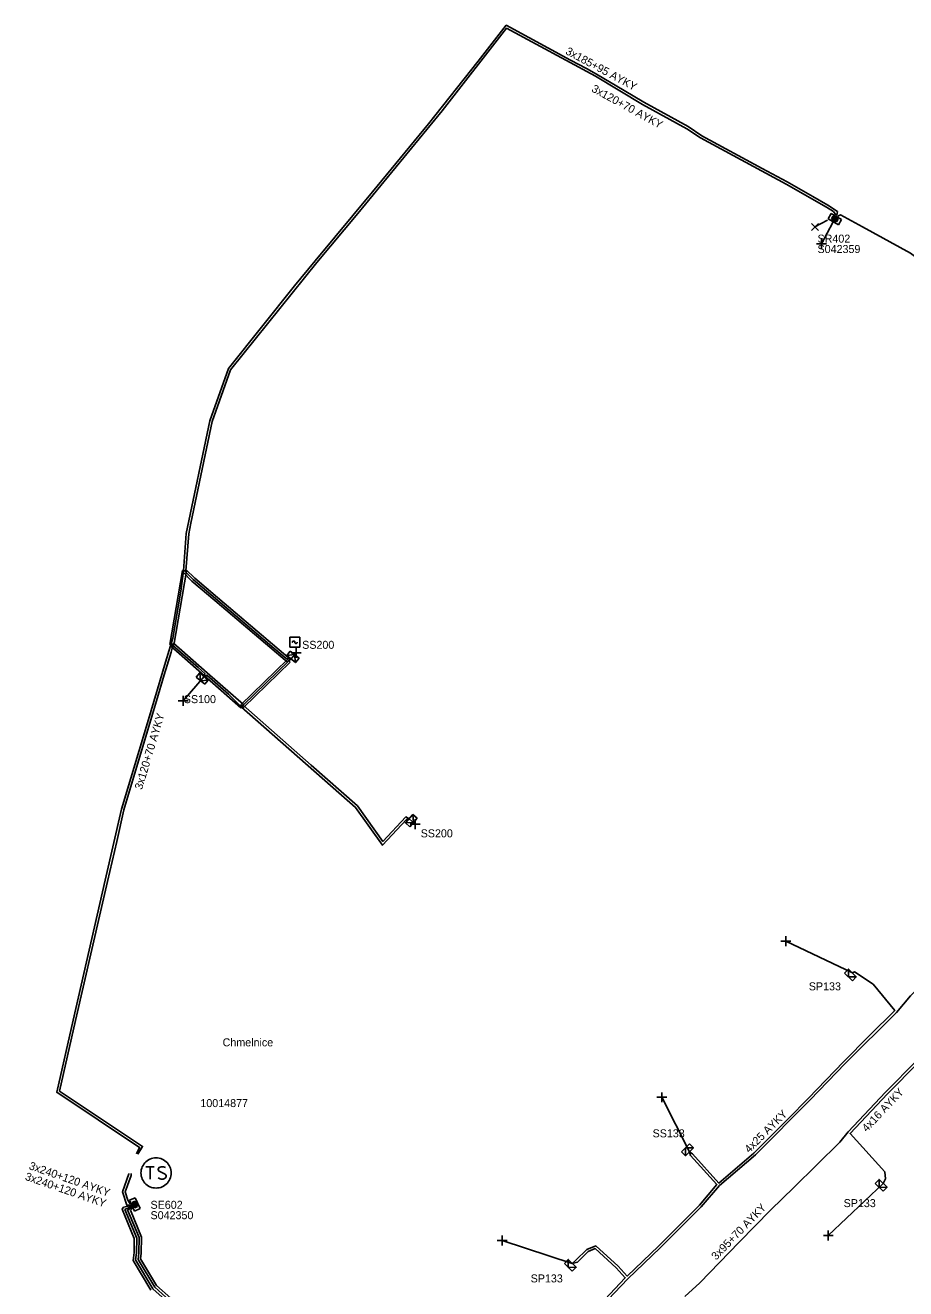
# Model space of a CAD drawing. Extents: x -748492 to -735633, y -1146251 to -1139940.
# Drawn here: x -736638.7 to -736528.7, y -1144300.4 to -1144142.5 of the extents above; entities that cross this region are included whole.
import ezdxf

# ---------------------------------------------------------------- set-up
doc = ezdxf.new("R2010")
doc.units = 0
for name, color, linetype in [('Vrstva 1', 7, 'Continuous'), ('Vrstva 20', 7, 'Continuous'), ('Vrstva 25', 7, 'Continuous'), ('Vrstva 26', 7, 'Continuous'), ('Vrstva 27', 7, 'Continuous'), ('Vrstva 28', 7, 'Continuous'), ('Vrstva 29', 7, 'Continuous'), ('Vrstva 30', 7, 'Continuous'), ('Vrstva 31', 7, 'Continuous'), ('Vrstva 33', 7, 'Continuous'), ('Vrstva 34', 7, 'Continuous'), ('Vrstva 5', 7, 'Continuous'), ('Vrstva 52', 7, 'Continuous'), ('Vrstva 54', 7, 'Continuous'), ('Vrstva 59', 7, 'Continuous'), ('Vrstva 6', 7, 'Continuous'), ('Vrstva 8', 7, 'Continuous'), ('Vrstva 9', 7, 'Continuous')]:
    doc.layers.add(name, color=color, linetype=linetype)

# ---------------------------------------------------------------- blocks, each defined once
blk = doc.blocks.new('NN800')
at = {"layer": 'Vrstva 1'}
for points in [[(-0.44, 0.44), (0.44, -0.44)], [(-0.44, -0.44), (0.44, 0.44)]]:
    blk.add_lwpolyline(points, dxfattribs=at)
blk = doc.blocks.new('NN620')
at = {"layer": 'Vrstva 8'}
for points in [[(0.75, 0), (-0.75, 0)], [(-0.75, 0), (-0.75, -0.75)], [(0.75, -0.75), (0.75, 0)], [(-0.75, -0.75), (0.75, -0.75)], [(0.37, -0.18), (-0.38, -0.18)], [(-0.38, -0.18), (-0.38, -0.56)], [(-0.38, -0.56), (0.37, -0.56)], [(0.32, -0.23), (-0.33, -0.23)], [(-0.33, -0.23), (-0.33, -0.51)], [(-0.33, -0.51), (0.32, -0.51)], [(0.27, -0.27), (-0.28, -0.27)], [(-0.28, -0.27), (-0.28, -0.46)], [(-0.28, -0.46), (0.27, -0.46)], [(0.23, -0.32), (-0.23, -0.32)], [(-0.23, -0.32), (-0.23, -0.42)], [(-0.23, -0.42), (0.23, -0.42)], [(-0.19, -0.37), (0.19, -0.37)], [(0.23, -0.42), (0.23, -0.32)], [(0.27, -0.46), (0.27, -0.27)], [(0.32, -0.51), (0.32, -0.23)], [(0.37, -0.56), (0.37, -0.18)]]:
    blk.add_lwpolyline(points, dxfattribs=at)
blk = doc.blocks.new('NN630')
at = {"layer": 'Vrstva 9'}
for points in [[(0, -0.7), (-0.7, 0)], [(-0.7, -0.7), (-0.7, 0), (0.7, 0), (0.7, -0.7)], [(-0.7, -0.7), (0.7, -0.7)], [(0, -0.7), (0.7, 0)]]:
    blk.add_lwpolyline(points, dxfattribs=at)
blk = doc.blocks.new('NN740')
at = {"layer": 'Vrstva 1'}
for points in [[(0.62, 0.62), (-0.63, 0.62)], [(-0.63, 0.62), (-0.63, -0.63)], [(0, 0), (0, 0.01), (0, 0.03), (-0.01, 0.05), (-0.01, 0.06), (-0.02, 0.08), (-0.03, 0.09), (-0.04, 0.1), (-0.05, 0.11), (-0.06, 0.12), (-0.08, 0.13), (-0.09, 0.14), (-0.11, 0.14), (-0.12, 0.15), (-0.14, 0.15), (-0.15, 0.15), (-0.17, 0.15), (-0.18, 0.15), (-0.2, 0.15), (-0.21, 0.14), (-0.23, 0.13), (-0.24, 0.12), (-0.26, 0.11), (-0.27, 0.1), (-0.28, 0.09), (-0.29, 0.08), (-0.29, 0.06), (-0.3, 0.05), (-0.3, 0.03), (-0.31, 0.02), (-0.31, 0), (-0.31, 0)], [(0.62, -0.63), (0.62, 0.62)], [(-0.63, -0.63), (0.62, -0.63)], [(0, 0), (0, -0.02), (0, -0.03), (0.01, -0.05), (0.01, -0.06), (0.02, -0.08), (0.03, -0.09), (0.04, -0.1), (0.05, -0.11), (0.06, -0.12), (0.07, -0.13), (0.09, -0.14), (0.1, -0.15), (0.12, -0.15), (0.13, -0.15), (0.15, -0.15), (0.16, -0.15), (0.18, -0.15), (0.19, -0.15), (0.21, -0.14), (0.22, -0.14), (0.24, -0.13), (0.25, -0.12), (0.26, -0.11), (0.27, -0.09), (0.28, -0.08), (0.29, -0.07), (0.29, -0.05), (0.3, -0.04), (0.3, -0.02), (0.3, -0.01), (0.3, -0.01)]]:
    blk.add_lwpolyline(points, dxfattribs=at)
blk = doc.blocks.new('NN610')
at = {"layer": 'Vrstva 6'}
for points in [[(1.88, 0), (1.87, 0.2), (1.84, 0.39), (1.79, 0.58), (1.72, 0.77), (1.63, 0.94), (1.52, 1.11), (1.4, 1.26), (1.26, 1.4), (1.1, 1.53), (0.94, 1.63), (0.76, 1.72), (0.58, 1.8), (0.19, 1.88), (0.19, 1.88), (-0.01, 1.89), (-0.21, 1.88), (-0.4, 1.85), (-0.59, 1.8), (-0.78, 1.72), (-0.95, 1.63), (-1.12, 1.53), (-1.27, 1.4), (-1.41, 1.26), (-1.54, 1.11), (-1.64, 0.94), (-1.73, 0.77), (-1.8, 0.58), (-1.86, 0.39), (-1.89, 0.2), (-1.9, 0), (-1.89, -0.2), (-1.86, -0.39), (-1.8, -0.58), (-1.73, -0.77), (-1.64, -0.95), (-1.54, -1.11), (-1.41, -1.27), (-1.27, -1.41), (-1.12, -1.53), (-0.95, -1.64), (-0.78, -1.73), (-0.59, -1.8), (-0.4, -1.85), (-0.21, -1.88), (-0.01, -1.89), (0.19, -1.88), (0.39, -1.85), (0.58, -1.8), (0.76, -1.73), (0.94, -1.64), (1.1, -1.53), (1.26, -1.41), (1.4, -1.27), (1.52, -1.11), (1.63, -0.95), (1.72, -0.77), (1.79, -0.58), (1.84, -0.39), (1.87, -0.2), (1.88, 0)], [(-1.27, 0.78), (-0.26, 0.78)], [(-0.76, 0.78), (-0.76, -0.79)], [(1.19, 0.66), (0.94, 0.78), (0.62, 0.78), (0.37, 0.66), (0.24, 0.47), (0.24, 0.4), (0.37, 0.22), (1.12, -0.16), (1.25, -0.32), (1.25, -0.48), (1.12, -0.67), (0.87, -0.79), (0.62, -0.79), (0.49, -0.73), (0.24, -0.6)]]:
    blk.add_lwpolyline(points, dxfattribs=at)

msp = doc.modelspace()

# ---------------------------------------------------------------- linework, layer by layer
at = {"layer": 'Vrstva 20'}
for points in [[(-736618.58, -1144210.75), (-736620.15, -1144219.98), (-736620.65, -1144219.9), (-736619.08, -1144210.67)], [(-736619.01, -1144210.89), (-736618.65, -1144210.53), (-736617.56, -1144211.62), (-736614.71, -1144214.05), (-736605.65, -1144221.76), (-736605.97, -1144222.14), (-736615.03, -1144214.43), (-736617.9, -1144211.99)], [(-736620.56, -1144220.13), (-736620.23, -1144219.75), (-736616.01, -1144223.44), (-736611.45, -1144227.43), (-736611.79, -1144227.81), (-736616.33, -1144223.82)], [(-736605.64, -1144222.13), (-736611.45, -1144227.8), (-736611.79, -1144227.44), (-736605.98, -1144221.77)]]:
    msp.add_lwpolyline(points, close=True, dxfattribs=at)
at = {"layer": 'Vrstva 5'}
for points in [[(-736537.31, -1144166.32), (-736537.25, -1144165.82), (-736538.43, -1144164.99), (-736540.32, -1144163.93), (-736543.52, -1144162.11), (-736546.64, -1144160.43), (-736554.19, -1144156.33), (-736555.9, -1144155.19), (-736561.45, -1144152.15), (-736563.9, -1144150.7), (-736567.35, -1144148.62), (-736568.62, -1144147.94), (-736570.62, -1144146.88), (-736578.62, -1144142.53), (-736582.12, -1144147), (-736588.34, -1144154.86), (-736595.34, -1144163.33), (-736602.52, -1144171.97), (-736605.09, -1144175.11), (-736613.34, -1144185.43), (-736615.66, -1144191.97), (-736618.61, -1144206.06), (-736618.98, -1144210.7), (-736619.28, -1144213.24), (-736620.29, -1144219.12), (-736621.19, -1144222.12), (-736623.33, -1144229.27), (-736626.7, -1144240.49), (-736628.74, -1144249.35), (-736632.76, -1144266.85), (-736634.8, -1144275.87), (-736624.44, -1144282.75), (-736624.83, -1144283.58)], [(-736537.44, -1144166.23), (-736537.75, -1144165.81), (-736538.59, -1144165.25), (-736543.66, -1144162.37), (-736554.35, -1144156.59), (-736556.06, -1144155.45), (-736561.59, -1144152.41), (-736567.49, -1144148.88), (-736578.58, -1144142.91), (-736586.64, -1144153.21), (-736597.19, -1144166.05), (-736602.28, -1144172.16), (-736613.08, -1144185.57), (-736615.36, -1144192.05), (-736618.03, -1144204.74), (-736618.31, -1144206.1), (-736618.68, -1144210.72), (-736618.68, -1144210.87), (-736617.74, -1144211.8), (-736607.92, -1144220.18), (-736606.15, -1144221.67), (-736605.51, -1144221.72), (-736605.81, -1144221.95), (-736611.52, -1144227.51), (-736603.01, -1144234.98), (-736597.23, -1144240.07), (-736594.05, -1144244.52), (-736591.18, -1144241.45), (-736590.76, -1144241.69), (-736591.08, -1144241.78), (-736594.08, -1144245), (-736597.45, -1144240.27), (-736611.72, -1144227.73), (-736613.35, -1144226.1), (-736616.03, -1144223.75), (-736616.39, -1144223.9), (-736616.3, -1144223.53), (-736617.14, -1144222.78), (-736620.28, -1144220.05), (-736620.51, -1144220.85), (-736621.01, -1144222.5), (-736621.37, -1144223.71), (-736622.34, -1144226.97), (-736622.83, -1144228.6), (-736626.41, -1144240.57), (-736627.31, -1144244.53), (-736628.46, -1144249.53), (-736629.34, -1144253.31), (-736632.46, -1144266.91), (-736634.46, -1144275.73), (-736629.69, -1144278.91), (-736624.07, -1144282.63), (-736624.66, -1144283.59)], [(-736537.2, -1144166.38), (-736536.86, -1144166.23), (-736534.13, -1144167.73), (-736528.13, -1144171.01), (-736526.83, -1144171.97), (-736521.92, -1144174.57), (-736517.2, -1144177.12), (-736511.64, -1144180.14), (-736507.21, -1144182.84), (-736500.55, -1144186.89), (-736500.18, -1144186.49), (-736498.99, -1144185.82), (-736498.23, -1144184.62), (-736495.22, -1144181.49), (-736494.43, -1144181.26), (-736490.77, -1144183.34), (-736488.09, -1144178.75), (-736487.66, -1144178.4)], [(-736566.72, -1144302.62), (-736563.44, -1144299.17), (-736559.41, -1144295.3), (-736554.26, -1144290.18), (-736551.97, -1144287.53), (-736547.49, -1144283.69), (-736540.63, -1144276.83), (-736536.27, -1144272.28), (-736529.86, -1144265.88), (-736528.1, -1144263.8), (-736519.85, -1144255.47), (-736514.26, -1144250.03), (-736511.43, -1144247.18), (-736502.74, -1144238.2), (-736497.3, -1144232.8), (-736495.05, -1144230.3), (-736491.6, -1144226.83), (-736489.29, -1144224.54), (-736486.92, -1144222.5), (-736481.5, -1144216.99), (-736478.56, -1144214.3), (-736478.23, -1144213.25), (-736478.25, -1144213.23)], [(-736556.31, -1144301.41), (-736554.45, -1144299.7), (-736549.53, -1144294.6), (-736545.55, -1144290.55), (-736542.71, -1144287.76), (-736536.96, -1144282.09), (-736535.89, -1144280.82), (-736531.22, -1144275.87), (-736527.29, -1144271.87), (-736524.27, -1144269.31), (-736523.36, -1144267.87), (-736520.84, -1144265.48), (-736517.18, -1144261.83), (-736512.03, -1144256.72), (-736509.83, -1144254.82), (-736507.86, -1144252.21), (-736507.12, -1144251.77), (-736506.52, -1144251.98)], [(-736575.73, -1144310.73), (-736575.15, -1144310.83), (-736566.94, -1144302.42), (-736563.76, -1144299.04), (-736564.88, -1144297.81), (-736567.5, -1144295.4), (-736568.38, -1144295.76), (-736569.74, -1144297.09), (-736570.38, -1144297.25), (-736569.92, -1144296.85), (-736568.54, -1144295.5), (-736567.44, -1144295.06), (-736564.66, -1144297.59), (-736563.53, -1144298.84), (-736559.61, -1144295.08), (-736554.48, -1144289.98), (-736552.32, -1144287.4), (-736555.59, -1144283.76), (-736555.73, -1144283.31)], [(-736625.8, -1144286.04), (-736625.81, -1144286.07), (-736626.57, -1144288.33), (-736626.06, -1144289.96), (-736625.58, -1144289.92)], [(-736625.49, -1144286.03), (-736625.51, -1144286.27), (-736626.25, -1144288.33), (-736625.93, -1144289.37), (-736625.63, -1144289.8)], [(-736625.52, -1144290.03), (-736626.44, -1144290.22), (-736626.62, -1144290.48), (-736625.11, -1144294.14), (-736625.13, -1144295.9), (-736625.24, -1144296.89), (-736623.03, -1144300.61)], [(-736625.47, -1144290.15), (-736626.28, -1144290.52), (-736624.81, -1144294.08), (-736624.83, -1144295.92), (-736624.94, -1144296.82), (-736622.79, -1144300.42), (-736620.87, -1144302.14)], [(-736620.72, -1144301.87), (-736622.56, -1144300.23), (-736624.62, -1144296.75), (-736624.53, -1144295.94), (-736624.51, -1144294.02), (-736625.94, -1144290.56), (-736625.42, -1144290.27)], [(-736620.56, -1144301.61), (-736622.32, -1144300.03), (-736624.32, -1144296.69), (-736624.23, -1144295.96), (-736624.21, -1144293.96), (-736625.6, -1144290.6), (-736625.36, -1144290.39)]]:
    msp.add_lwpolyline(points, dxfattribs=at)
at = {"layer": 'Vrstva 52'}
for points in [[(-736555.73, -1144283.31), (-736555.35, -1144283.56), (-736552.07, -1144287.22), (-736547.69, -1144283.47), (-736543.39, -1144279.19), (-736540.85, -1144276.62), (-736536.49, -1144272.06), (-736533.23, -1144268.79), (-736530.08, -1144265.66), (-736532.77, -1144262.37), (-736535.1, -1144260.82), (-736535.38, -1144260.96)], [(-736520.43, -1144275.7), (-736520.53, -1144274.16), (-736521.71, -1144272.86), (-736524.18, -1144269.65), (-736527.09, -1144272.09), (-736531, -1144276.07), (-736535.67, -1144281.02), (-736531.34, -1144285.81), (-736531.25, -1144286.67), (-736531.54, -1144287.25)]]:
    msp.add_lwpolyline(points, dxfattribs=at)
at = {"layer": 'Vrstva 59'}
for points in [[(-736538.5, -1144166.9), (-736540.05, -1144167.73)], [(-736537.82, -1144167.19), (-736539.25, -1144169.83)], [(-736605.51, -1144221.72), (-736604.88, -1144220.94)], [(-736616.39, -1144223.9), (-736618.99, -1144226.94)], [(-736590.76, -1144241.69), (-736590.01, -1144242.35)], [(-736535.38, -1144260.96), (-736543.69, -1144257)], [(-736555.73, -1144283.31), (-736559.19, -1144276.5)], [(-736531.54, -1144287.25), (-736538.38, -1144293.75)], [(-736570.38, -1144297.25), (-736579.13, -1144294.38)]]:
    msp.add_lwpolyline(points, dxfattribs=at)

# ---------------------------------------------------------------- block references
at = {"layer": 'Vrstva 25'}
msp.add_blockref('NN610', (-736622.38, -1144285.95), dxfattribs=at)
at = {"layer": 'Vrstva 28'}
for p, rotation in [((-736537.38, -1144166.43), -30.068583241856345), ((-736625.38, -1144290.04), 114.4644110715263)]:
    msp.add_blockref('NN620', p, dxfattribs=dict(at, rotation=rotation))
at = {"layer": 'Vrstva 31'}
for p, rotation in [((-736605.51, -1144221.72), 140.90890828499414), ((-736616.39, -1144223.9), -40.54538050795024), ((-736590.76, -1144241.69), 48.67576944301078), ((-736535.38, -1144260.96), -44.77136662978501), ((-736555.73, -1144283.31), -135.18246955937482), ((-736531.54, -1144287.25), -44.17507222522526), ((-736570.38, -1144297.25), -44.735966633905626)]:
    msp.add_blockref('NN630', p, dxfattribs=dict(at, rotation=rotation))
at = {"layer": 'Vrstva 34'}
for name, p in [('NN800', (-736540.05, -1144167.73)), ('NN740', (-736605.04, -1144219.63))]:
    msp.add_blockref(name, p, dxfattribs=at)
for p, rotation in [((-736539.25, -1144169.83), 45), ((-736604.88, -1144220.94), 44.99999995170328), ((-736618.99, -1144226.94), 45.00000009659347), ((-736590.01, -1144242.35), 45), ((-736543.69, -1144257), 44.99999995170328), ((-736559.19, -1144276.5), 44.99999995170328), ((-736538.38, -1144293.75), 45), ((-736579.13, -1144294.38), 45)]:
    msp.add_blockref('NN800', p, dxfattribs=dict(at, rotation=rotation))

# ---------------------------------------------------------------- texts
at = {"layer": 'Vrstva 26'}
msp.add_text('10014877', height=1, dxfattribs=at).set_placement((-736616.85, -1144277.72))
at = {"layer": 'Vrstva 27'}
msp.add_text('Chmelnice', height=1, dxfattribs=at).set_placement((-736614.07, -1144270.13))
at = {"layer": 'Vrstva 29'}
for s, p in [('S042359', (-736539.73, -1144170.99)), ('S042350', (-736623.08, -1144291.73))]:
    msp.add_text(s, height=1, dxfattribs=at).set_placement(p)
at = {"layer": 'Vrstva 30'}
for s, p in [('SR402', (-736539.73, -1144169.69)), ('SE602', (-736623.08, -1144290.43))]:
    msp.add_text(s, height=1, dxfattribs=at).set_placement(p)
at = {"layer": 'Vrstva 33'}
for s, p in [('SS200', (-736604.13, -1144220.45)), ('SS100', (-736618.92, -1144227.24)), ('SS200', (-736589.32, -1144244.01)), ('SP133', (-736540.82, -1144263.13)), ('SS133', (-736560.34, -1144281.5)), ('SP133', (-736536.47, -1144290.22)), ('SP133', (-736575.58, -1144299.63))]:
    msp.add_text(s, height=1, dxfattribs=at).set_placement(p)
at = {"layer": 'Vrstva 54'}
for s, rotation, p in [('4x16 AYKY', 46.668, (-736533.57, -1144280.89)), ('4x25 AYKY', 44.853, (-736548.27, -1144283.52))]:
    msp.add_text(s, height=1, rotation=rotation, dxfattribs=at).set_placement(p)
at = {"layer": 'Vrstva 6'}
for s, rotation, p in [('3x185+95 AYKY', 331.615, (-736571.31, -1144146.07)), ('3x120+70 AYKY', 331.248, (-736568.06, -1144150.75)), ('3x120+70 AYKY', 73.368, (-736624.14, -1144238.12)), ('3x240+120 AYKY', 340.832, (-736638.35, -1144285.45)), ('3x240+120 AYKY', 340.842, (-736638.84, -1144286.79)), ('3x95+70 AYKY', 46.029, (-736552.39, -1144296.91))]:
    msp.add_text(s, height=1, rotation=rotation, dxfattribs=at).set_placement(p)

doc.saveas('drawing.dxf')
